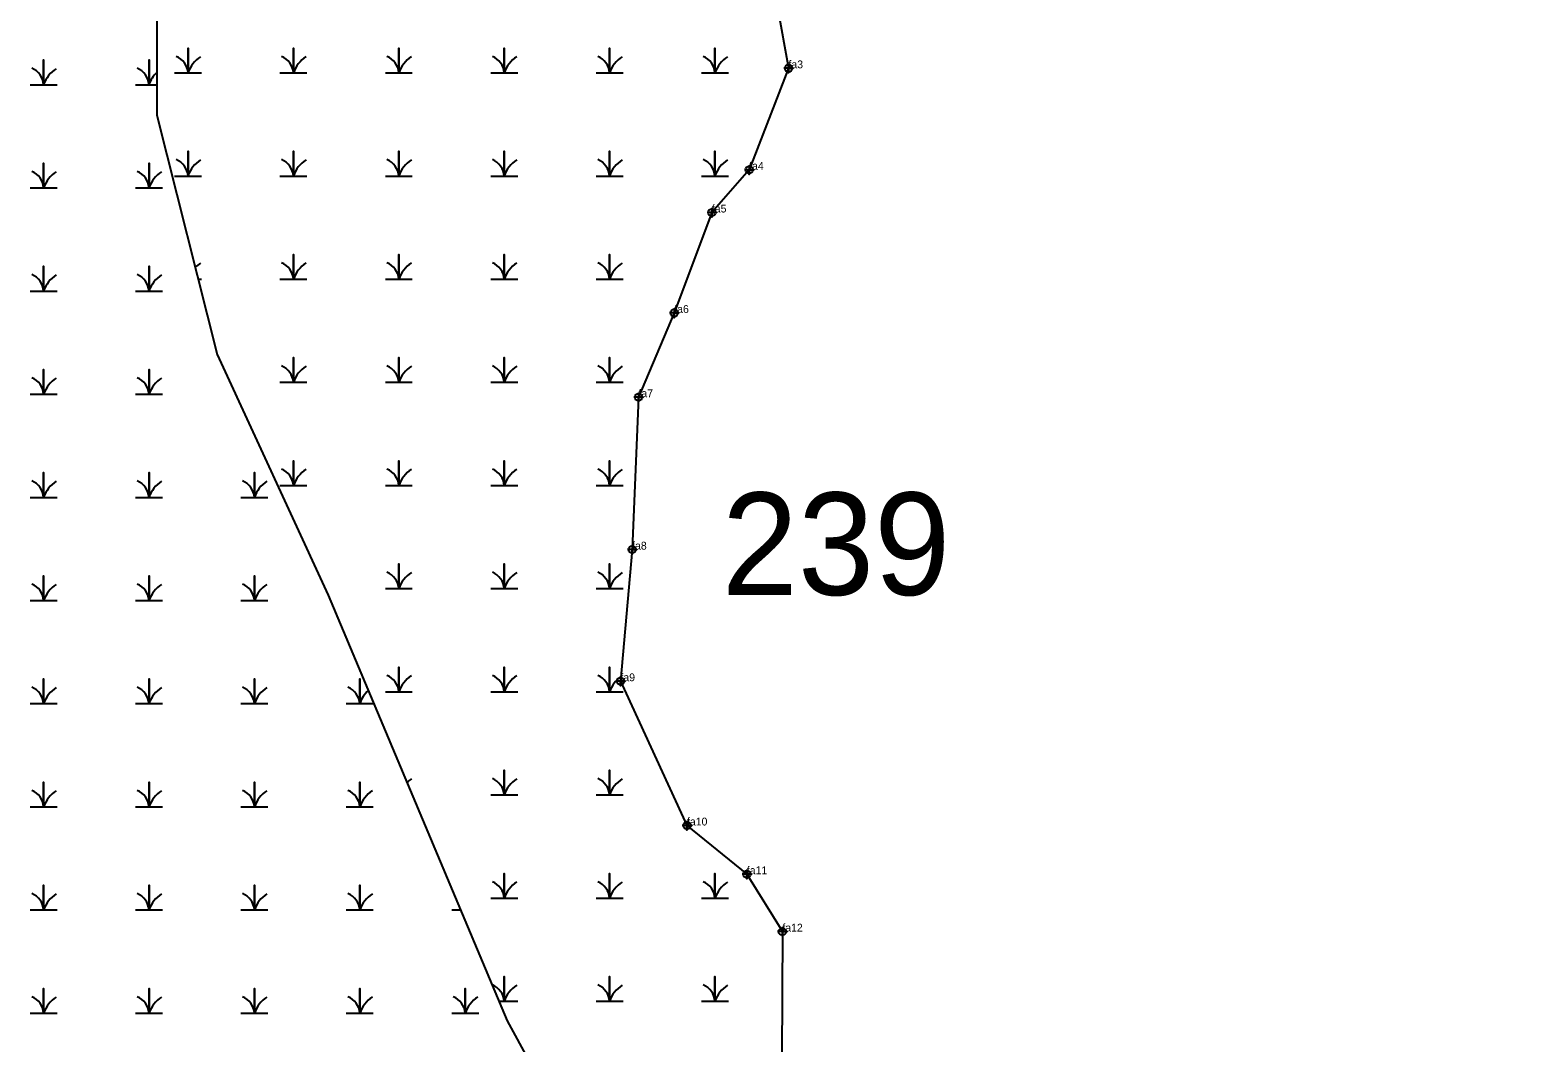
# Model space of a CAD drawing. Extents: x 2071991 to 2268989, y 436479 to 469629.
# Drawn here: x 2259995 to 2260956, y 441363 to 442009 of the extents above; entities that cross this region are included whole.
import ezdxf

# ---------------------------------------------------------------- set-up
doc = ezdxf.new("R2010")
doc.units = 0
for name, color, linetype in [('Default', 7, 'Continuous'), ('Exist Environmental Wetland Boundary', 7, 'Continuous'), ('Exist Environmental Wetland Boundary Cogo Comment', 7, 'Continuous'), ('Exist Environmental Wetland Boundary Cogo Point CELL', 7, 'Continuous'), ('Exist Hydro Jurisdictional Stream or Body of Water NEU Mitigable', 7, 'Continuous'), ('Exist Hydro Swamp or Marsh', 7, 'Continuous')]:
    doc.layers.add(name, color=color, linetype=linetype)

msp = doc.modelspace()

# ---------------------------------------------------------------- linework, layer by layer
at = {"layer": 'Exist Environmental Wetland Boundary'}
msp.add_lwpolyline([(2260480.85, 442064.51), (2260471.33, 442023.13), (2260478.24, 441984.37), (2260453.18, 441919.62), (2260429.42, 441892.42), (2260405.4, 441828.34), (2260382.58, 441774.65), (2260378.54, 441677.46), (2260371.11, 441593.52), (2260413.53, 441501.55), (2260451.72, 441470.49), (2260474.35, 441433.89), (2260474.01, 441354.15), (2260435.58, 441283.64), (2260458.13, 441223.04), (2260478.69, 441159.57), (2260523.25, 441103.96), (2260546.39, 441048.63)], dxfattribs=at)
at = {"layer": 'Exist Environmental Wetland Boundary Cogo Point CELL'}
for points in [[(2260478.24, 441987.37), (2260478.24, 441981.37), (2260478.24, 441984.37), (2260481.24, 441984.37), (2260475.24, 441984.37)], [(2260453.18, 441922.62), (2260453.18, 441916.62), (2260453.18, 441919.62), (2260456.18, 441919.62), (2260450.18, 441919.62)], [(2260429.42, 441895.42), (2260429.42, 441889.42), (2260429.42, 441892.42), (2260432.42, 441892.42), (2260426.42, 441892.42)], [(2260405.4, 441831.34), (2260405.4, 441825.34), (2260405.4, 441828.34), (2260408.4, 441828.34), (2260402.4, 441828.34)], [(2260382.58, 441777.65), (2260382.58, 441771.65), (2260382.58, 441774.65), (2260385.58, 441774.65), (2260379.58, 441774.65)], [(2260378.54, 441680.46), (2260378.54, 441674.46), (2260378.54, 441677.46), (2260381.54, 441677.46), (2260375.54, 441677.46)], [(2260371.11, 441596.52), (2260371.11, 441590.52), (2260371.11, 441593.52), (2260374.11, 441593.52), (2260368.11, 441593.52)], [(2260413.53, 441504.55), (2260413.53, 441498.55), (2260413.53, 441501.55), (2260416.53, 441501.55), (2260410.53, 441501.55)], [(2260451.72, 441473.49), (2260451.72, 441467.49), (2260451.72, 441470.49), (2260454.72, 441470.49), (2260448.72, 441470.49)], [(2260474.35, 441436.89), (2260474.35, 441430.89), (2260474.35, 441433.89), (2260477.35, 441433.89), (2260471.35, 441433.89)]]:
    msp.add_lwpolyline(points, dxfattribs=at)
for centre in [(2260478.24, 441984.37), (2260453.18, 441919.62), (2260429.42, 441892.42), (2260405.4, 441828.34), (2260382.58, 441774.65), (2260378.54, 441677.46), (2260371.11, 441593.52), (2260413.53, 441501.55), (2260451.72, 441470.49), (2260474.35, 441433.89)]:
    msp.add_circle(centre, 2.34, dxfattribs=at)
at = {"layer": 'Exist Hydro Jurisdictional Stream or Body of Water NEU Mitigable'}
for points in [[(2260120.87, 442259.67), (2260132.45, 442234.18), (2260132.45, 442209.73), (2260108.02, 442166.28), (2260091.73, 442111.96), (2260086.31, 442084.8), (2260075.45, 442038.62), (2260075.45, 442011.46), (2260075.45, 441973.44), (2260075.45, 441954.42)], [(2260075.45, 441954.42), (2260114.02, 441801.94), (2260184.81, 441648.46), (2260298.86, 441376.92), (2260416.84, 441160.47), (2260519.09, 440983.38), (2260589.88, 440845.64), (2260656.73, 440711.84), (2260727.52, 440609.51), (2260817.97, 440519), (2260888.76, 440463.9), (2260939.89, 440416.68), (2260956.11, 440384.21)]]:
    msp.add_lwpolyline(points, dxfattribs=at)
at = {"layer": 'Exist Hydro Swamp or Marsh'}
for p, q in [((2260101.89, 441849.91), (2260103.96, 441849.91)), ((2260238.34, 441521.01), (2260238.37, 441521.01)), ((2260263.49, 441447.67), (2260269.14, 441447.67))]:
    msp.add_line(p, q, dxfattribs=at)
for points in [[(2260086.76, 441981.47), (2260095.36, 441981.47), (2260095.36, 441997.25), (2260095.36, 441981.47), (2260103.96, 441981.47)], [(2260153.96, 441981.47), (2260162.57, 441981.47), (2260162.57, 441997.25), (2260162.57, 441981.47), (2260171.17, 441981.47)], [(2260221.17, 441981.47), (2260229.77, 441981.47), (2260229.77, 441997.25), (2260229.77, 441981.47), (2260238.37, 441981.47)], [(2260288.37, 441981.47), (2260296.97, 441981.47), (2260296.97, 441997.25), (2260296.97, 441981.47), (2260305.57, 441981.47)], [(2260355.57, 441981.47), (2260364.18, 441981.47), (2260364.18, 441997.25), (2260364.18, 441981.47), (2260372.78, 441981.47)], [(2260422.78, 441981.47), (2260431.38, 441981.47), (2260431.38, 441997.25), (2260431.38, 441981.47), (2260439.98, 441981.47)], [(2259994.68, 441973.91), (2260003.28, 441973.91), (2260003.28, 441989.69), (2260003.28, 441973.91), (2260011.88, 441973.91)], [(2260061.88, 441973.91), (2260070.48, 441973.91), (2260070.48, 441989.69), (2260070.48, 441973.91), (2260075.45, 441973.91)], [(2260086.76, 441915.69), (2260095.36, 441915.69), (2260095.36, 441931.47), (2260095.36, 441915.69), (2260103.96, 441915.69)], [(2260153.96, 441915.69), (2260162.57, 441915.69), (2260162.57, 441931.47), (2260162.57, 441915.69), (2260171.17, 441915.69)], [(2260221.17, 441915.69), (2260229.77, 441915.69), (2260229.77, 441931.47), (2260229.77, 441915.69), (2260238.37, 441915.69)], [(2260288.37, 441915.69), (2260296.97, 441915.69), (2260296.97, 441931.47), (2260296.97, 441915.69), (2260305.57, 441915.69)], [(2260355.57, 441915.69), (2260364.18, 441915.69), (2260364.18, 441931.47), (2260364.18, 441915.69), (2260372.78, 441915.69)], [(2260422.78, 441915.69), (2260431.38, 441915.69), (2260431.38, 441931.47), (2260431.38, 441915.69), (2260439.98, 441915.69)], [(2259994.68, 441908.13), (2260003.28, 441908.13), (2260003.28, 441923.91), (2260003.28, 441908.13), (2260011.88, 441908.13)], [(2260061.88, 441908.13), (2260070.48, 441908.13), (2260070.48, 441923.91), (2260070.48, 441908.13), (2260079.08, 441908.13)], [(2259994.68, 441842.35), (2260003.28, 441842.35), (2260003.28, 441858.13), (2260003.28, 441842.35), (2260011.88, 441842.35)], [(2260061.88, 441842.35), (2260070.48, 441842.35), (2260070.48, 441858.13), (2260070.48, 441842.35), (2260079.08, 441842.35)], [(2260153.96, 441849.91), (2260162.57, 441849.91), (2260162.57, 441865.69), (2260162.57, 441849.91), (2260171.17, 441849.91)], [(2260221.17, 441849.91), (2260229.77, 441849.91), (2260229.77, 441865.69), (2260229.77, 441849.91), (2260238.37, 441849.91)], [(2260288.37, 441849.91), (2260296.97, 441849.91), (2260296.97, 441865.69), (2260296.97, 441849.91), (2260305.57, 441849.91)], [(2260355.57, 441849.91), (2260364.18, 441849.91), (2260364.18, 441865.69), (2260364.18, 441849.91), (2260372.78, 441849.91)], [(2259994.68, 441776.57), (2260003.28, 441776.57), (2260003.28, 441792.35), (2260003.28, 441776.57), (2260011.88, 441776.57)], [(2260061.88, 441776.57), (2260070.48, 441776.57), (2260070.48, 441792.35), (2260070.48, 441776.57), (2260079.08, 441776.57)], [(2260153.96, 441784.13), (2260162.57, 441784.13), (2260162.57, 441799.91), (2260162.57, 441784.13), (2260171.17, 441784.13)], [(2260221.17, 441784.13), (2260229.77, 441784.13), (2260229.77, 441799.91), (2260229.77, 441784.13), (2260238.37, 441784.13)], [(2260288.37, 441784.13), (2260296.97, 441784.13), (2260296.97, 441799.91), (2260296.97, 441784.13), (2260305.57, 441784.13)], [(2260355.57, 441784.13), (2260364.18, 441784.13), (2260364.18, 441799.91), (2260364.18, 441784.13), (2260372.78, 441784.13)], [(2260153.96, 441718.35), (2260162.57, 441718.35), (2260162.57, 441734.13), (2260162.57, 441718.35), (2260171.17, 441718.35)], [(2260221.17, 441718.35), (2260229.77, 441718.35), (2260229.77, 441734.13), (2260229.77, 441718.35), (2260238.37, 441718.35)], [(2260288.37, 441718.35), (2260296.97, 441718.35), (2260296.97, 441734.13), (2260296.97, 441718.35), (2260305.57, 441718.35)], [(2260355.57, 441718.35), (2260364.18, 441718.35), (2260364.18, 441734.13), (2260364.18, 441718.35), (2260372.78, 441718.35)], [(2259994.68, 441710.79), (2260003.28, 441710.79), (2260003.28, 441726.57), (2260003.28, 441710.79), (2260011.88, 441710.79)], [(2260061.88, 441710.79), (2260070.48, 441710.79), (2260070.48, 441726.57), (2260070.48, 441710.79), (2260079.08, 441710.79)], [(2260129.08, 441710.79), (2260137.68, 441710.79), (2260137.68, 441726.57), (2260137.68, 441710.79), (2260146.29, 441710.79)], [(2260221.17, 441652.57), (2260229.77, 441652.57), (2260229.77, 441668.35), (2260229.77, 441652.57), (2260238.37, 441652.57)], [(2260288.37, 441652.57), (2260296.97, 441652.57), (2260296.97, 441668.35), (2260296.97, 441652.57), (2260305.57, 441652.57)], [(2260355.57, 441652.57), (2260364.18, 441652.57), (2260364.18, 441668.35), (2260364.18, 441652.57), (2260372.78, 441652.57)], [(2259994.68, 441645.01), (2260003.28, 441645.01), (2260003.28, 441660.79), (2260003.28, 441645.01), (2260011.88, 441645.01)], [(2260061.88, 441645.01), (2260070.48, 441645.01), (2260070.48, 441660.79), (2260070.48, 441645.01), (2260079.08, 441645.01)], [(2260129.08, 441645.01), (2260137.68, 441645.01), (2260137.68, 441660.79), (2260137.68, 441645.01), (2260146.29, 441645.01)], [(2260221.17, 441586.79), (2260229.77, 441586.79), (2260229.77, 441602.57), (2260229.77, 441586.79), (2260238.37, 441586.79)], [(2260288.37, 441586.79), (2260296.97, 441586.79), (2260296.97, 441602.57), (2260296.97, 441586.79), (2260305.57, 441586.79)], [(2260355.57, 441586.79), (2260364.18, 441586.79), (2260364.18, 441602.57), (2260364.18, 441586.79), (2260372.78, 441586.79)], [(2259994.68, 441579.23), (2260003.28, 441579.23), (2260003.28, 441595.01), (2260003.28, 441579.23), (2260011.88, 441579.23)], [(2260061.88, 441579.23), (2260070.48, 441579.23), (2260070.48, 441595.01), (2260070.48, 441579.23), (2260079.08, 441579.23)], [(2260129.08, 441579.23), (2260137.68, 441579.23), (2260137.68, 441595.01), (2260137.68, 441579.23), (2260146.29, 441579.23)], [(2260196.29, 441579.23), (2260204.89, 441579.23), (2260204.89, 441595.01), (2260204.89, 441579.23), (2260213.49, 441579.23)], [(2260288.37, 441521.01), (2260296.97, 441521.01), (2260296.97, 441536.79), (2260296.97, 441521.01), (2260305.57, 441521.01)], [(2260355.57, 441521.01), (2260364.18, 441521.01), (2260364.18, 441536.79), (2260364.18, 441521.01), (2260372.78, 441521.01)], [(2259994.68, 441513.45), (2260003.28, 441513.45), (2260003.28, 441529.23), (2260003.28, 441513.45), (2260011.88, 441513.45)], [(2260061.88, 441513.45), (2260070.48, 441513.45), (2260070.48, 441529.23), (2260070.48, 441513.45), (2260079.08, 441513.45)], [(2260129.08, 441513.45), (2260137.68, 441513.45), (2260137.68, 441529.23), (2260137.68, 441513.45), (2260146.29, 441513.45)], [(2260196.29, 441513.45), (2260204.89, 441513.45), (2260204.89, 441529.23), (2260204.89, 441513.45), (2260213.49, 441513.45)], [(2260288.37, 441455.23), (2260296.97, 441455.23), (2260296.97, 441471.01), (2260296.97, 441455.23), (2260305.57, 441455.23)], [(2260355.57, 441455.23), (2260364.18, 441455.23), (2260364.18, 441471.01), (2260364.18, 441455.23), (2260372.78, 441455.23)], [(2260422.78, 441455.23), (2260431.38, 441455.23), (2260431.38, 441471.01), (2260431.38, 441455.23), (2260439.98, 441455.23)], [(2259994.68, 441447.67), (2260003.28, 441447.67), (2260003.28, 441463.45), (2260003.28, 441447.67), (2260011.88, 441447.67)], [(2260061.88, 441447.67), (2260070.48, 441447.67), (2260070.48, 441463.45), (2260070.48, 441447.67), (2260079.08, 441447.67)], [(2260129.08, 441447.67), (2260137.68, 441447.67), (2260137.68, 441463.45), (2260137.68, 441447.67), (2260146.29, 441447.67)], [(2260196.29, 441447.67), (2260204.89, 441447.67), (2260204.89, 441463.45), (2260204.89, 441447.67), (2260213.49, 441447.67)], [(2259994.68, 441381.89), (2260003.28, 441381.89), (2260003.28, 441397.67), (2260003.28, 441381.89), (2260011.88, 441381.89)], [(2260061.88, 441381.89), (2260070.48, 441381.89), (2260070.48, 441397.67), (2260070.48, 441381.89), (2260079.08, 441381.89)], [(2260129.08, 441381.89), (2260137.68, 441381.89), (2260137.68, 441397.67), (2260137.68, 441381.89), (2260146.29, 441381.89)], [(2260196.29, 441381.89), (2260204.89, 441381.89), (2260204.89, 441397.67), (2260204.89, 441381.89), (2260213.49, 441381.89)], [(2260263.49, 441381.89), (2260272.09, 441381.89), (2260272.09, 441397.67), (2260272.09, 441381.89), (2260280.69, 441381.89)], [(2260293.6, 441389.45), (2260296.97, 441389.45), (2260296.97, 441405.23), (2260296.97, 441389.45), (2260305.57, 441389.45)], [(2260355.57, 441389.45), (2260364.18, 441389.45), (2260364.18, 441405.23), (2260364.18, 441389.45), (2260372.78, 441389.45)], [(2260422.78, 441389.45), (2260431.38, 441389.45), (2260431.38, 441405.23), (2260431.38, 441389.45), (2260439.98, 441389.45)]]:
    msp.add_lwpolyline(points, dxfattribs=at)
for centre, radius, start, end in [((2259991.01, 441973.03), 12.3, 4.14034, 67.53497), ((2260021.52, 441967.85), 19.22, 122.12745, 161.62219), ((2260058.21, 441973.03), 12.3, 4.14034, 67.53497), ((2260083.1, 441980.58), 12.3, 4.14034, 67.53497), ((2260113.61, 441975.41), 19.22, 122.12745, 161.62219), ((2260150.3, 441980.58), 12.3, 4.14034, 67.53497), ((2260180.81, 441975.41), 19.22, 122.12745, 161.62219), ((2260217.5, 441980.58), 12.3, 4.14034, 67.53497), ((2260248.01, 441975.41), 19.22, 122.12745, 161.62219), ((2260284.71, 441980.58), 12.3, 4.14034, 67.53497), ((2260315.22, 441975.41), 19.22, 122.12745, 161.62219), ((2260351.91, 441980.58), 12.3, 4.14034, 67.53497), ((2260382.42, 441975.41), 19.22, 122.12745, 161.62219), ((2260419.11, 441980.58), 12.3, 4.14034, 67.53497), ((2260449.62, 441975.41), 19.22, 122.12745, 161.62219), ((2260088.72, 441967.85), 19.22, 133.66756, 161.62219), ((2260083.1, 441914.8), 12.3, 4.14034, 67.53497), ((2260113.61, 441909.63), 19.22, 122.12745, 161.62219), ((2260150.3, 441914.8), 12.3, 4.14034, 67.53497), ((2260180.81, 441909.63), 19.22, 122.12745, 161.62219), ((2260217.5, 441914.8), 12.3, 4.14034, 67.53497), ((2260248.01, 441909.63), 19.22, 122.12745, 161.62219), ((2260284.71, 441914.8), 12.3, 4.14034, 67.53497), ((2260315.22, 441909.63), 19.22, 122.12745, 161.62219), ((2260351.91, 441914.8), 12.3, 4.14034, 67.53497), ((2260382.42, 441909.63), 19.22, 122.12745, 161.62219), ((2260419.11, 441914.8), 12.3, 4.14034, 67.53497), ((2260449.62, 441909.63), 19.22, 122.12745, 161.62219), ((2259991.01, 441907.25), 12.3, 4.14034, 67.53497), ((2260021.52, 441902.07), 19.22, 122.12745, 161.62219), ((2260058.21, 441907.25), 12.3, 4.14034, 67.53497), ((2260088.72, 441902.07), 19.22, 122.12745, 161.62219), ((2260113.61, 441843.85), 19.22, 122.12745, 135.09975), ((2260150.3, 441849.02), 12.3, 4.14034, 67.53497), ((2260180.81, 441843.85), 19.22, 122.12745, 161.62219), ((2260217.5, 441849.02), 12.3, 4.14034, 67.53497), ((2260248.01, 441843.85), 19.22, 122.12745, 161.62219), ((2260284.71, 441849.02), 12.3, 4.14034, 67.53497), ((2260315.22, 441843.85), 19.22, 122.12745, 161.62219), ((2260351.91, 441849.02), 12.3, 4.14034, 67.53497), ((2260382.42, 441843.85), 19.22, 122.12745, 161.62219), ((2259991.01, 441841.47), 12.3, 4.14034, 67.53497), ((2260021.52, 441836.29), 19.22, 122.12745, 161.62219), ((2260058.21, 441841.47), 12.3, 4.14034, 67.53497), ((2260088.72, 441836.29), 19.22, 122.12745, 161.62219), ((2260150.3, 441783.24), 12.3, 4.14034, 67.53497), ((2260180.81, 441778.07), 19.22, 122.12745, 161.62219), ((2260217.5, 441783.24), 12.3, 4.14034, 67.53497), ((2260248.01, 441778.07), 19.22, 122.12745, 161.62219), ((2260284.71, 441783.24), 12.3, 4.14034, 67.53497), ((2260315.22, 441778.07), 19.22, 122.12745, 161.62219), ((2260351.91, 441783.24), 12.3, 4.14034, 67.53497), ((2260382.42, 441778.07), 19.22, 122.12745, 161.62219), ((2259991.01, 441775.68), 12.3, 4.14034, 67.53497), ((2260021.52, 441770.51), 19.22, 122.12745, 161.62219), ((2260058.21, 441775.68), 12.3, 4.14034, 67.53497), ((2260088.72, 441770.51), 19.22, 122.12745, 161.62219), ((2260150.3, 441717.46), 12.3, 4.14034, 67.53497), ((2260180.81, 441712.29), 19.22, 122.12745, 161.62219), ((2260217.5, 441717.46), 12.3, 4.14034, 67.53497), ((2260248.01, 441712.29), 19.22, 122.12745, 161.62219), ((2260284.71, 441717.46), 12.3, 4.14034, 67.53497), ((2260315.22, 441712.29), 19.22, 122.12745, 161.62219), ((2260351.91, 441717.46), 12.3, 4.14034, 67.53497), ((2260382.42, 441712.29), 19.22, 122.12745, 161.62219), ((2259991.01, 441709.9), 12.3, 4.14034, 67.53497), ((2260021.52, 441704.73), 19.22, 122.12745, 161.62219), ((2260058.21, 441709.9), 12.3, 4.14034, 67.53497), ((2260088.72, 441704.73), 19.22, 122.12745, 161.62219), ((2260125.42, 441709.9), 12.3, 4.14034, 67.53497), ((2260155.93, 441704.73), 19.22, 122.12745, 161.62219), ((2260217.5, 441651.68), 12.3, 4.14034, 67.53497), ((2260248.01, 441646.51), 19.22, 122.12745, 161.62219), ((2260284.71, 441651.68), 12.3, 4.14034, 67.53497), ((2260315.22, 441646.51), 19.22, 122.12745, 161.62219), ((2260351.91, 441651.68), 12.3, 4.14034, 67.53497), ((2260382.42, 441646.51), 19.22, 122.12745, 161.62219), ((2259991.01, 441644.12), 12.3, 4.14034, 67.53497), ((2260021.52, 441638.95), 19.22, 122.12745, 161.62219), ((2260058.21, 441644.12), 12.3, 4.14034, 67.53497), ((2260088.72, 441638.95), 19.22, 122.12745, 161.62219), ((2260125.42, 441644.12), 12.3, 4.14034, 67.53497), ((2260155.93, 441638.95), 19.22, 122.12745, 161.62219), ((2259991.01, 441578.34), 12.3, 4.14034, 67.53497), ((2260021.52, 441573.17), 19.22, 122.12745, 161.62219), ((2260058.21, 441578.34), 12.3, 4.14034, 67.53497), ((2260088.72, 441573.17), 19.22, 122.12745, 161.62219), ((2260125.42, 441578.34), 12.3, 4.14034, 67.53497), ((2260155.93, 441573.17), 19.22, 122.12745, 161.62219), ((2260192.62, 441578.34), 12.3, 4.14034, 67.53497), ((2260217.5, 441585.9), 12.3, 4.14034, 67.53497), ((2260248.01, 441580.73), 19.22, 122.12745, 161.62219), ((2260284.71, 441585.9), 12.3, 4.14034, 67.53497), ((2260315.22, 441580.73), 19.22, 122.12745, 161.62219), ((2260351.91, 441585.9), 12.3, 4.14034, 67.53497), ((2260382.42, 441580.73), 19.22, 125.09141, 161.62219), ((2260223.13, 441573.17), 19.22, 131.51422, 161.62219), ((2260248.01, 441514.95), 19.22, 122.12745, 132.76253), ((2260284.71, 441520.12), 12.3, 4.14034, 67.53497), ((2260315.22, 441514.95), 19.22, 122.12745, 161.62219), ((2260351.91, 441520.12), 12.3, 4.14034, 67.53497), ((2260382.42, 441514.95), 19.22, 122.12745, 161.62219), ((2259991.01, 441512.56), 12.3, 4.14034, 67.53497), ((2260021.52, 441507.39), 19.22, 122.12745, 161.62219), ((2260058.21, 441512.56), 12.3, 4.14034, 67.53497), ((2260088.72, 441507.39), 19.22, 122.12745, 161.62219), ((2260125.42, 441512.56), 12.3, 4.14034, 67.53497), ((2260155.93, 441507.39), 19.22, 122.12745, 161.62219), ((2260192.62, 441512.56), 12.3, 4.14034, 67.53497), ((2260223.13, 441507.39), 19.22, 122.12745, 161.62219), ((2260284.71, 441454.34), 12.3, 4.14034, 67.53497), ((2260315.22, 441449.17), 19.22, 122.12745, 161.62219), ((2260351.91, 441454.34), 12.3, 4.14034, 67.53497), ((2260382.42, 441449.17), 19.22, 122.12745, 161.62219), ((2260419.11, 441454.34), 12.3, 4.14034, 67.53497), ((2260449.62, 441449.17), 19.22, 122.12745, 161.62219), ((2259991.01, 441446.78), 12.3, 4.14034, 67.53497), ((2260021.52, 441441.61), 19.22, 122.12745, 161.62219), ((2260058.21, 441446.78), 12.3, 4.14034, 67.53497), ((2260088.72, 441441.61), 19.22, 122.12745, 161.62219), ((2260125.42, 441446.78), 12.3, 4.14034, 67.53497), ((2260155.93, 441441.61), 19.22, 122.12745, 161.62219), ((2260192.62, 441446.78), 12.3, 4.14034, 67.53497), ((2260223.13, 441441.61), 19.22, 122.12745, 161.62219), ((2260259.82, 441446.78), 12.3, 66.1758, 67.53497), ((2260284.71, 441388.56), 12.3, 4.14034, 67.53497), ((2260315.22, 441383.38), 19.22, 122.12745, 161.62219), ((2260351.91, 441388.56), 12.3, 4.14034, 67.53497), ((2260382.42, 441383.38), 19.22, 122.12745, 161.62219), ((2260419.11, 441388.56), 12.3, 4.14034, 67.53497), ((2260449.62, 441383.38), 19.22, 122.12745, 161.62219), ((2259991.01, 441381), 12.3, 4.14034, 67.53497), ((2260021.52, 441375.83), 19.22, 122.12745, 161.62219), ((2260058.21, 441381), 12.3, 4.14034, 67.53497), ((2260088.72, 441375.83), 19.22, 122.12745, 161.62219), ((2260125.42, 441381), 12.3, 4.14034, 67.53497), ((2260155.93, 441375.83), 19.22, 122.12745, 161.62219), ((2260192.62, 441381), 12.3, 4.14034, 67.53497), ((2260223.13, 441375.83), 19.22, 122.12745, 161.62219), ((2260259.82, 441381), 12.3, 4.14034, 67.53497), ((2260290.33, 441375.83), 19.22, 122.12745, 161.62219)]:
    msp.add_arc(centre, radius, start, end, dxfattribs=at)

# ---------------------------------------------------------------- texts
at = {"layer": 'Default'}
msp.add_text('239', height=65.34, dxfattribs=at).set_placement((2260435.69, 441648.51))
at = {"layer": 'Exist Environmental Wetland Boundary Cogo Comment'}
for s, p in [('fa3', (2260478.24, 441984.37)), ('fa4', (2260453.18, 441919.62)), ('fa5', (2260429.42, 441892.42)), ('fa6', (2260405.4, 441828.34)), ('fa7', (2260382.58, 441774.65)), ('fa8', (2260378.54, 441677.46)), ('fa9', (2260371.11, 441593.52)), ('fa10', (2260413.53, 441501.55)), ('fa11', (2260451.72, 441470.49)), ('fa12', (2260474.35, 441433.89))]:
    msp.add_text(s, height=5, dxfattribs=at).set_placement(p)

doc.saveas('drawing.dxf')
